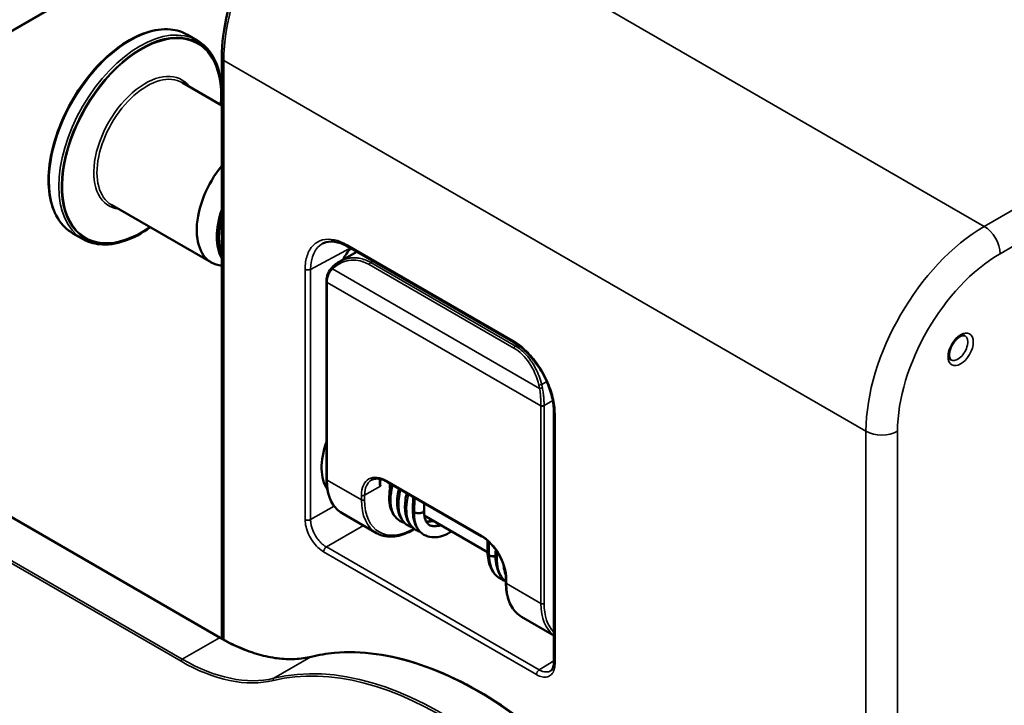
# Model space of a CAD drawing. Header units: millimetres. Extents: x 50 to 3176, y 50 to 2109.
# Tile 337 of 656: x 220 to 308, y 1676 to 1737. Entities that reach past the tile are written whole.
import ezdxf

# ---------------------------------------------------------------- set-up
doc = ezdxf.new("R2010")
doc.units = ezdxf.units.MM
doc.header["$LTSCALE"] = 10
doc.layers.add('Visible (ISO)', color=7, linetype='Continuous', lineweight=50)
doc.layers.add('Visible Narrow (ISO)', color=7, linetype='Continuous', lineweight=35)

msp = doc.modelspace()

# ---------------------------------------------------------------- linework, layer by layer
at = {"layer": 'Visible (ISO)'}
for p, q in [((251.4754, 1754.8336), (181.0778, 1714.1895)), ((235.4613, 1735.1459), (234.598, 1735.6443)), ((237.6656, 1733.5813), (237.6656, 1681.5194)), ((237.6656, 1729.3136), (234.1155, 1731.3633)), ((237.523, 1681.6009), (155.0081, 1729.2409)), ((236.73, 1715.2407), (227.7878, 1720.4035)), ((225.1849, 1717.3467), (224.3217, 1717.8451)), ((237.3988, 1717.6476), (237.3988, 1717.4844)), ((248.9878, 1716.6485), (263.8216, 1708.0842)), ((249.7594, 1716.203), (248.182, 1715.2924)), ((237.6656, 1714.9371), (237.3867, 1714.9939)), ((248.1808, 1715.2917), (248.1813, 1715.2919)), ((247.0459, 1695.8186), (247.0459, 1713.5272)), ((267.4291, 1701.8359), (267.4291, 1679.4004)), ((260.9698, 1690.6851), (252.4845, 1695.5841)), ((254.791, 1693.0593), (254.809, 1694.2421)), ((255.7907, 1693.0441), (255.8003, 1693.6698)), ((251.5266, 1690.9855), (248.4507, 1692.7613)), ((261.4877, 1689.2759), (255.8147, 1692.5512)), ((261.472, 1690.3258), (261.4892, 1689.177)), ((263.1326, 1686.5309), (263.1326, 1686.9391)), ((267.4291, 1681.8042), (264.5373, 1683.4737))]:
    msp.add_line(p, q, dxfattribs=at)
for centre, major_axis, ratio, start_param, end_param in [((239.8938, 1720.7206), (-3.1638, -5.4799), 0.5773503, 4.4482758, 6.4738063), ((241.3076, 1719.9044), (-2.896, -5.0159), 0.5773503, 5.0227044, 5.9728699), ((241.4489, 1719.8228), (-2.8639, -4.9604), 0.5773503, 5.1327472, 5.8628271), ((241.3076, 1719.9044), (-2.7639, -4.7873), 0.5773503, 5.1261287, 5.4977871), ((250.4122, 1714.6479), (1.7966, 3.004), 0.5873369, 1.2839834, 1.6403844), ((247.8871, 1714.8462), (-0.1263, 0.1551), 0.635822, 6.2831558, 6.2832119), ((250.4986, 1699.0845), (-2.75, -4.7631), 0.5773503, 5.0195109, 6.0159342), ((254.918, 1696.533), (-1.55, -2.6847), 0.5773503, 5.4299823, 5.6236401), ((255.2909, 1693.0517), (-0.4999, 0.0076), 0.5873385, 0, 0.7941279), ((261.989, 1689.1846), (0.4999, 0.0075), 0.5671862, 3.9185657, 5.1278929)]:
    msp.add_ellipse(centre, major_axis=major_axis, ratio=ratio, start_param=start_param, end_param=end_param, dxfattribs=at)
for points, knots in [([(248.148, 1751.7373), (247.0345, 1751.0944), (245.9322, 1750.255), (243.8431, 1748.265), (242.8567, 1747.1147), (241.0889, 1744.6109), (240.3077, 1743.2579), (239.0233, 1740.475), (238.5202, 1739.0456), (237.8414, 1736.2414), (237.6656, 1734.867), (237.6656, 1733.5813)], [4.712389, 4.712389, 4.712389, 4.712389, 5.0265482, 5.0265482, 5.3407075, 5.3407075, 5.6548668, 5.6548668, 5.969026, 5.969026, 6.2831853, 6.2831853, 6.2831853, 6.2831853]), ([(224.3217, 1717.8451), (223.7734, 1718.1617), (223.3115, 1718.6258), (222.599, 1719.8053), (222.3532, 1720.5262), (222.1031, 1722.158), (222.1039, 1723.0729), (222.3547, 1724.9955), (222.6053, 1726.0031), (223.3289, 1728.0078), (223.8016, 1729.0044), (224.9212, 1730.888), (225.5677, 1731.7746), (226.9712, 1733.3499), (227.728, 1734.0381), (229.2786, 1735.1462), (230.0723, 1735.5655), (231.6175, 1736.0868), (232.3695, 1736.1895), (233.6199, 1736.0708), (234.1387, 1735.9095), (234.598, 1735.6443)], [2.3561945, 2.3561945, 2.3561945, 2.3561945, 2.6643257, 2.6643257, 2.9804081, 2.9804081, 3.3031033, 3.3031033, 3.6263022, 3.6263022, 3.948945, 3.948945, 4.2713761, 4.2713761, 4.5940827, 4.5940827, 4.9173412, 4.9173412, 5.2396379, 5.2396379, 5.4977871, 5.4977871, 5.4977871, 5.4977871]), ([(235.4613, 1735.1459), (236.0096, 1734.8293), (236.4715, 1734.3651), (237.1839, 1733.1856), (237.4297, 1732.4648), (237.6624, 1730.9467), (237.677, 1730.1689), (237.5985, 1729.3523)], [5.49778714, 5.49778714, 5.49778714, 5.49778714, 5.80591834, 5.80591834, 6.1220008, 6.1220008, 6.40018064, 6.40018064, 6.40018064, 6.40018064]), ([(231.2709, 1718.3925), (230.4979, 1717.8414), (229.7076, 1717.4244), (228.1655, 1716.9042), (227.4135, 1716.8014), (226.1631, 1716.9202), (225.6443, 1717.0815), (225.1849, 1717.3467)], [7.7369863, 7.7369863, 7.7369863, 7.7369863, 8.05893386, 8.05893386, 8.38123056, 8.38123056, 8.6393798, 8.6393798, 8.6393798, 8.6393798]), ([(248.9878, 1716.6485), (248.621, 1716.8603), (248.2547, 1717.0034), (247.5937, 1717.1362), (247.2914, 1717.1309), (246.9138, 1717.033), (246.8037, 1716.9899), (246.7009, 1716.9347)], [0, 0, 0, 0, 0.15958563, 0.15958563, 0.31628116, 0.31628116, 0.38708031, 0.38708031, 0.38708031, 0.38708031]), ([(247.046, 1713.5565), (247.0474, 1713.7888), (247.0935, 1714.0186), (247.2702, 1714.4526), (247.4086, 1714.6591), (247.5774, 1714.8328)], [0, 0, 0, 0, 0.0821756, 0.0821756, 0.1704948, 0.1704948, 0.1704948, 0.1704948]), ([(247.7608, 1715.0012), (247.7481, 1714.9908), (247.7354, 1714.9803), (247.7103, 1714.9588), (247.6979, 1714.9479), (247.6732, 1714.9258), (247.6609, 1714.9145), (247.6367, 1714.8917), (247.6247, 1714.8802), (247.6008, 1714.8567), (247.589, 1714.8449), (247.5774, 1714.8328)], [2.509080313, 2.509080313, 2.509080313, 2.509080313, 2.52860174, 2.52860174, 2.548123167, 2.548123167, 2.567644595, 2.567644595, 2.587166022, 2.587166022, 2.606687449, 2.606687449, 2.606687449, 2.606687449]), ([(247.0459, 1713.5272), (247.0459, 1713.5292), (247.0459, 1713.5311), (247.0459, 1713.535), (247.0459, 1713.537), (247.0459, 1713.5409), (247.0459, 1713.5428), (247.0459, 1713.5467), (247.0459, 1713.5487), (247.046, 1713.5526), (247.046, 1713.5545), (247.046, 1713.5565)], [0, 0, 0, 0, 0.0014281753, 0.0014281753, 0.0028563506, 0.0028563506, 0.0042845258, 0.0042845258, 0.0057127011, 0.0057127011, 0.0071408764, 0.0071408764, 0.0071408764, 0.0071408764]), ([(304.2626, 1708.6789), (304.2339, 1708.6955), (304.1997, 1708.7063), (304.0926, 1708.7075), (304.0181, 1708.6943), (303.8584, 1708.6284), (303.7777, 1708.5831), (303.611, 1708.4612), (303.5249, 1708.3843), (303.3577, 1708.2036), (303.2768, 1708.0992), (303.131, 1707.8739), (303.0665, 1707.7527), (302.9619, 1707.5088), (302.9219, 1707.386), (302.8696, 1707.155), (302.857, 1707.0467), (302.8557, 1706.8583), (302.8664, 1706.7777), (302.9018, 1706.6492), (302.9261, 1706.6023), (302.9708, 1706.5433), (302.9908, 1706.5264), (303.0126, 1706.5138)], [3.9269908, 3.9269908, 3.9269908, 3.9269908, 4.2411501, 4.2411501, 4.5707634, 4.5707634, 4.8444833, 4.8444833, 5.1233958, 5.1233958, 5.4103611, 5.4103611, 5.7014332, 5.7014332, 5.9914499, 5.9914499, 6.2753145, 6.2753145, 6.550596, 6.550596, 6.8298941, 6.8298941, 7.0685835, 7.0685835, 7.0685835, 7.0685835]), ([(267.4291, 1701.8359), (267.4291, 1702.2582), (267.3704, 1702.7254), (267.143, 1703.6707), (266.9728, 1704.1603), (266.5399, 1705.1111), (266.2708, 1705.5838), (265.6685, 1706.45), (265.3275, 1706.854), (264.6023, 1707.5582), (264.2064, 1707.862), (263.8216, 1708.0842)], [0, 0, 0, 0, 0.15908918, 0.15908918, 0.31647854, 0.31647854, 0.47562989, 0.47562989, 0.63537492, 0.63537492, 0.80281342, 0.80281342, 0.80281342, 0.80281342]), ([(248.4507, 1692.7613), (248.27, 1692.8656), (248.1037, 1692.9946), (247.8052, 1693.2967), (247.673, 1693.4697), (247.4457, 1693.8536), (247.3505, 1694.0645), (247.1982, 1694.5179), (247.141, 1694.7605), (247.0648, 1695.2716), (247.0459, 1695.5401), (247.0459, 1695.8186)], [5.49778714, 5.49778714, 5.49778714, 5.49778714, 5.65486678, 5.65486678, 5.81194641, 5.81194641, 5.96902604, 5.96902604, 6.12610567, 6.12610567, 6.28318531, 6.28318531, 6.28318531, 6.28318531]), ([(252.4845, 1695.5841), (252.3739, 1695.648), (252.2642, 1695.7012), (252.0501, 1695.7857), (251.9458, 1695.8169), (251.7456, 1695.8573), (251.6498, 1695.8666), (251.4691, 1695.8646), (251.3843, 1695.8534), (251.226, 1695.812), (251.1526, 1695.7819), (251.0845, 1695.7426)], [1.57079633, 1.57079633, 1.57079633, 1.57079633, 1.72787596, 1.72787596, 1.88495559, 1.88495559, 2.04203522, 2.04203522, 2.19911486, 2.19911486, 2.35619449, 2.35619449, 2.35619449, 2.35619449]), ([(253.6648, 1692.0626), (253.429, 1692.1988), (253.2239, 1692.3954), (252.9116, 1692.8648), (252.8006, 1693.145), (252.6682, 1693.7804), (252.6526, 1694.147), (252.71, 1694.8034), (252.76, 1695.0907), (252.8356, 1695.3814)], [0, 0, 0, 0, 0.12116681, 0.12116681, 0.24363409, 0.24363409, 0.37808159, 0.37808159, 0.47497248, 0.47497248, 0.47497248, 0.47497248]), ([(254.3646, 1691.6564), (254.139, 1691.7867), (253.9433, 1691.9748), (253.6401, 1692.4205), (253.5288, 1692.6849), (253.3796, 1693.3095), (253.3571, 1693.687), (253.4127, 1694.3673), (253.465, 1694.6682), (253.5438, 1694.9725)], [0, 0, 0, 0, 0.11505194, 0.11505194, 0.23344139, 0.23344139, 0.37200672, 0.37200672, 0.47362237, 0.47362237, 0.47362237, 0.47362237]), ([(255.0731, 1691.2499), (254.8362, 1691.3867), (254.629, 1691.5853), (254.322, 1692.0569), (254.2167, 1692.3305), (254.1274, 1692.7515), (254.1083, 1692.8823), (254.0905, 1693.0871), (254.0864, 1693.1586), (254.0782, 1693.4491), (254.0903, 1693.6769), (254.1486, 1694.1231), (254.1923, 1694.3428), (254.2504, 1694.5646)], [0, 0, 0, 0, 0.12181376, 0.12181376, 0.24150685, 0.24150685, 0.29271028, 0.29271028, 0.31953444, 0.31953444, 0.4002841, 0.4002841, 0.47420135, 0.47420135, 0.47420135, 0.47420135]), ([(255.7867, 1690.8363), (255.5552, 1690.9699), (255.3546, 1691.1621), (255.0433, 1691.6221), (254.9299, 1691.8972), (254.8059, 1692.4604), (254.7832, 1692.7446), (254.7918, 1693.0401)], [0, 0, 0, 0, 0.11858442, 0.11858442, 0.24063, 0.24063, 0.34722582, 0.34722582, 0.34722582, 0.34722582]), ([(254.8335, 1692.9377), (254.8322, 1692.9394), (254.831, 1692.9412), (254.8297, 1692.9429), (254.8263, 1692.9477), (254.8232, 1692.9524), (254.8203, 1692.9572), (254.8172, 1692.9623), (254.8144, 1692.9674), (254.8119, 1692.9725)], [-0.2216870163, -0.2216870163, -0.2216870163, -0.2216870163, -0.2207154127, -0.2207154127, -0.2207154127, -0.2180311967, -0.2180311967, -0.2180311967, -0.2151144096, -0.2151144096, -0.2151144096, -0.2151144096]), ([(254.9764, 1692.8271), (255.0133, 1692.8095), (255.0944, 1692.779), (255.2352, 1692.7563), (255.3828, 1692.7578), (255.526, 1692.7851), (255.65, 1692.8374), (255.7402, 1692.9088), (255.7824, 1692.9803), (255.7907, 1693.0259), (255.7909, 1693.0441)], [0, 0, 0, 0, 0.1, 0.2, 0.3, 0.4, 0.5, 0.6, 0.7, 0.76468845, 0.76468845, 0.76468845, 0.76468845]), ([(255.7917, 1693.0406), (255.781, 1692.7612), (255.8087, 1692.5093), (255.9202, 1692.1212), (256.0009, 1691.9727), (256.1506, 1691.797), (256.2145, 1691.7438), (256.2854, 1691.7028)], [0, 0, 0, 0, 0.11062041, 0.11062041, 0.21534627, 0.21534627, 0.28464351, 0.28464351, 0.28464351, 0.28464351]), ([(255.989, 1692.013), (256.0737, 1692.0134), (256.1666, 1692.0242), (256.3524, 1692.0668), (256.4437, 1692.0953), (256.5389, 1692.1331)], [0.11100627, 0.11100627, 0.11100627, 0.11100627, 0.16678212, 0.16678212, 0.21431036, 0.21431036, 0.21431036, 0.21431036]), ([(256.2854, 1691.7028), (256.3742, 1691.6515), (256.4713, 1691.6204), (256.6951, 1691.6003), (256.8142, 1691.6071), (257.0387, 1691.6531), (257.1403, 1691.6832), (257.2463, 1691.7247)], [0, 0, 0, 0, 0.08687984, 0.08687984, 0.15988922, 0.15988922, 0.21299264, 0.21299264, 0.21299264, 0.21299264]), ([(254.9404, 1691.3349), (254.8398, 1691.2751), (254.7389, 1691.2191), (254.1383, 1690.9083), (253.6384, 1690.7441), (252.6936, 1690.6304), (252.2474, 1690.6774), (251.7383, 1690.874), (251.6301, 1690.9257), (251.5266, 1690.9855)], [4.69851291, 4.69851291, 4.69851291, 4.69851291, 4.76415752, 4.76415752, 5.08922521, 5.08922521, 5.40776437, 5.40776437, 5.49778714, 5.49778714, 5.49778714, 5.49778714]), ([(258.2673, 1691.1352), (258.0232, 1690.9765), (257.7735, 1690.8509), (257.1789, 1690.6381), (256.8266, 1690.5833), (256.2435, 1690.6384), (255.9986, 1690.714), (255.7867, 1690.8363)], [1.0165064, 1.0165064, 1.0165064, 1.0165064, 1.11964132, 1.11964132, 1.2646859, 1.2646859, 1.37315842, 1.37315842, 1.37315842, 1.37315842]), ([(263.1326, 1686.9391), (263.1326, 1687.1902), (263.0986, 1687.4649), (262.9631, 1688.0335), (262.8613, 1688.3276), (262.599, 1688.904), (262.4383, 1689.1864), (262.0746, 1689.7088), (261.8718, 1689.9487), (261.447, 1690.3607), (261.2252, 1690.533), (260.994, 1690.671), (260.9819, 1690.6781), (260.9698, 1690.6851)], [0, 0, 0, 0, 0.3087145, 0.3087145, 0.6191371, 0.6191371, 0.9310769, 0.9310769, 1.2430682, 1.2430682, 1.5536165, 1.5536165, 1.5707963, 1.5707963, 1.5707963, 1.5707963]), ([(261.601, 1689.0024), (261.5712, 1689.0233), (261.5203, 1689.0696), (261.4928, 1689.1317), (261.4894, 1689.1682), (261.4892, 1689.177)], [0, 0, 0, 0, 0.1, 0.2, 0.23162751, 0.23162751, 0.23162751, 0.23162751]), ([(262.6623, 1686.8667), (262.4041, 1687.0157), (262.1781, 1687.2264), (261.8198, 1687.7313), (261.6842, 1688.0337), (261.5369, 1688.6118), (261.5014, 1688.8774), (261.4914, 1689.1526)], [0, 0, 0, 0, 0.12505287, 0.12505287, 0.25303859, 0.25303859, 0.34900788, 0.34900788, 0.34900788, 0.34900788]), ([(263.1326, 1686.6187), (262.9622, 1686.7511), (262.811, 1686.9129), (262.5115, 1687.3509), (262.3851, 1687.65), (262.2703, 1688.1109), (262.2441, 1688.2537), (262.217, 1688.4723), (262.21, 1688.5452), (262.1896, 1688.841), (262.1915, 1689.0723), (262.2157, 1689.3674), (262.2216, 1689.4271), (262.2287, 1689.4871)], [0.03860611, 0.03860611, 0.03860611, 0.03860611, 0.12836753, 0.12836753, 0.2536117, 0.2536117, 0.30692076, 0.30692076, 0.33303511, 0.33303511, 0.41163853, 0.41163853, 0.43135971, 0.43135971, 0.43135971, 0.43135971]), ([(262.1947, 1688.9218), (262.1904, 1688.9207), (262.1861, 1688.9196), (262.1817, 1688.9186), (262.1485, 1688.9107), (262.1029, 1688.9021), (262.0464, 1688.8984), (262.0288, 1688.8973), (262.0102, 1688.8966), (261.9907, 1688.8966), (261.9416, 1688.8967), (261.8848, 1688.9008), (261.8253, 1688.9128), (261.8171, 1688.9145), (261.8088, 1688.9163), (261.8006, 1688.9183), (261.7687, 1688.9258), (261.7381, 1688.9354), (261.7093, 1688.9464)], [-0.077964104, -0.077964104, -0.077964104, -0.077964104, -0.074698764, -0.074698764, -0.074698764, -0.049801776, -0.049801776, -0.049801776, -0.042079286, -0.042079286, -0.042079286, -0.022578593, -0.022578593, -0.022578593, -0.019894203, -0.019894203, -0.019894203, -0.00953664, -0.00953664, -0.00953664, -0.00953664]), ([(263.1193, 1687.2199), (263.084, 1687.3122), (263.0529, 1687.4075), (262.9709, 1687.7077), (262.9338, 1687.9237), (262.9156, 1688.1483)], [0.20775472, 0.20775472, 0.20775472, 0.20775472, 0.24607133, 0.24607133, 0.32542667, 0.32542667, 0.32542667, 0.32542667]), ([(264.5373, 1683.4737), (264.3567, 1683.578), (264.1903, 1683.707), (263.8918, 1684.009), (263.7597, 1684.1821), (263.5324, 1684.566), (263.4372, 1684.7768), (263.2848, 1685.2302), (263.2277, 1685.4728), (263.1515, 1685.984), (263.1326, 1686.2525), (263.1326, 1686.5309)], [5.49778714, 5.49778714, 5.49778714, 5.49778714, 5.65486678, 5.65486678, 5.81194641, 5.81194641, 5.96902604, 5.96902604, 6.12610567, 6.12610567, 6.28318531, 6.28318531, 6.28318531, 6.28318531]), ([(237.523, 1681.6009), (238.1069, 1681.2638), (238.6902, 1680.9688), (239.8469, 1680.4674), (240.4202, 1680.2609), (241.5477, 1679.9393), (242.1018, 1679.8243), (243.1823, 1679.6868), (243.7086, 1679.6644), (244.7255, 1679.7121), (245.2161, 1679.7822), (245.6853, 1679.8977)], [3.14159265, 3.14159265, 3.14159265, 3.14159265, 3.26549595, 3.26549595, 3.38939925, 3.38939925, 3.51330255, 3.51330255, 3.63720585, 3.63720585, 3.76110915, 3.76110915, 3.76110915, 3.76110915]), ([(278.8956, 1615.3615), (280.8423, 1616.4855), (282.4761, 1618.1489), (284.9601, 1622.3894), (285.806, 1624.9707), (286.6229, 1630.7942), (286.5902, 1634.0384), (285.6474, 1640.8552), (284.7372, 1644.4266), (282.1326, 1651.5345), (280.439, 1655.0698), (276.4398, 1661.7479), (274.1349, 1664.8896), (269.1456, 1670.4628), (266.462, 1672.8933), (260.9849, 1676.7965), (258.1924, 1678.2684), (252.78, 1680.1), (250.1605, 1680.4602), (247.0478, 1680.1776), (246.3553, 1680.0626), (245.6853, 1679.8977)], [3.9269908, 3.9269908, 3.9269908, 3.9269908, 4.2443875, 4.2443875, 4.5636488, 4.5636488, 4.8842478, 4.8842478, 5.2049159, 5.2049159, 5.5254662, 5.5254662, 5.8459742, 5.8459742, 6.1665415, 6.1665415, 6.4872271, 6.4872271, 6.8077301, 6.8077301, 6.9027018, 6.9027018, 6.9027018, 6.9027018]), ([(267.1284, 1678.6344), (267.1824, 1678.6678), (267.2311, 1678.7136), (267.3115, 1678.8314), (267.3447, 1678.899), (267.4073, 1679.0947), (267.4291, 1679.2396), (267.4291, 1679.4004)], [0, 0, 0, 0, 0.05218676, 0.05218676, 0.09608611, 0.09608611, 0.15912774, 0.15912774, 0.15912774, 0.15912774])]:
    msp.add_open_spline(points, degree=3, knots=knots, dxfattribs=at)
for points in [[(247.7608, 1715.0012), (247.8946, 1715.1102), (248.0351, 1715.2075), (248.1808, 1715.2917)], [(251.8774, 1695.1858), (251.8211, 1695.4051), (251.7934, 1695.6329), (251.8538, 1695.8351)], [(254.0386, 1691.9028), (253.9073, 1691.9413), (253.7815, 1691.9953), (253.6648, 1692.0626)], [(255.8172, 1692.5345), (255.8225, 1692.5365), (255.8277, 1692.5385), (255.833, 1692.5406)], [(254.7449, 1691.496), (254.6116, 1691.5343), (254.4834, 1691.5878), (254.3646, 1691.6564)], [(255.4532, 1691.088), (255.3197, 1691.1272), (255.1917, 1691.1815), (255.0731, 1691.2499)], [(263.032, 1686.7022), (262.9025, 1686.7447), (262.7782, 1686.7997), (262.6623, 1686.8667)]]:
    msp.add_open_spline(points, degree=3, dxfattribs=at)
at = {"layer": 'Visible Narrow (ISO)'}
for p, q in [((306.0065, 1718.4761), (553.4938, 1861.363)), ((554.908, 1858.9136), (307.4207, 1716.0267)), ((181.0339, 1714.2149), (251.4007, 1754.8412)), ((248.448, 1751.7076), (306.0065, 1718.4761)), ((237.8414, 1733.3364), (237.8414, 1681.4212)), ((295.3999, 1700.105), (237.8414, 1733.3364)), ((237.448, 1681.5935), (154.9331, 1729.2335)), ((234.0186, 1679.491), (151.5036, 1727.131)), ((151.6097, 1727.3147), (234.1246, 1679.6747)), ((245.6234, 1714.6225), (249.1823, 1716.5362)), ((248.9153, 1716.8088), (263.7491, 1708.2444)), ((247.5867, 1714.6677), (266.1477, 1703.9515)), ((263.843, 1707.5612), (250.8783, 1715.0464)), ((251.2238, 1715.3575), (251.0124, 1715.2355)), ((251.0124, 1715.2355), (263.9771, 1707.7503)), ((245.1328, 1692.1894), (245.1328, 1714.625)), ((245.6234, 1714.6225), (245.6234, 1692.187)), ((247.1045, 1713.4456), (247.1045, 1695.7369)), ((266.2671, 1702.382), (247.1045, 1713.4456)), ((263.9771, 1707.7503), (264.1709, 1707.8622)), ((264.2571, 1707.9119), (264.2575, 1707.9122)), ((266.7912, 1704.5583), (266.3352, 1704.295)), ((266.2671, 1684.6734), (266.2671, 1702.382)), ((266.5499, 1702.3821), (266.5499, 1684.6734)), ((267.329, 1702.8598), (266.55, 1702.4101)), ((267.4023, 1702.9022), (267.4022, 1702.9021)), ((267.5316, 1701.693), (267.5316, 1679.2575)), ((295.3999, 1569.4655), (295.3999, 1700.105)), ((298.2283, 1700.105), (298.2283, 1569.4655)), ((247.1045, 1695.7369), (250.1804, 1693.961)), ((251.8774, 1695.8303), (251.8774, 1695.1858)), ((252.4431, 1695.6757), (260.9284, 1690.7767)), ((250.1804, 1693.961), (250.1804, 1694.3693)), ((251.8774, 1695.1858), (250.4632, 1694.3693)), ((250.4632, 1694.3693), (250.4632, 1693.961)), ((254.938, 1692.848), (254.9579, 1694.1561)), ((247.7315, 1693.4041), (245.6234, 1692.187)), ((247.0374, 1689.7378), (250.3625, 1691.6576)), ((261.6362, 1688.9808), (261.6179, 1690.1944)), ((265.8701, 1678.2983), (246.7943, 1689.3117)), ((247.0374, 1689.7378), (266.1133, 1678.7244)), ((263.1911, 1686.8575), (263.1911, 1686.4493)), ((263.1911, 1686.4493), (266.2671, 1684.6734)), ((234.1246, 1679.6747), (237.448, 1681.5935)), ((242.3361, 1677.9685), (245.6595, 1679.8873)), ((267.4291, 1679.538), (266.1133, 1678.7244))]:
    msp.add_line(p, q, dxfattribs=at)
for centre, major_axis, ratio, start_param, end_param in [((248.448, 1739.4601), (-7.5, -12.9904), 0.5773503, 3.9269908, 5.4977871), ((229.4598, 1726.7447), (5.1382, 8.8996), 0.5773503, 0, 3.1415927), ((230.3231, 1726.2463), (-5.1382, -8.8996), 0.5773503, 3.1415927, 6.2831853), ((230.4597, 1726.1674), (5.0641, 8.7713), 0.5773503, 5.3872079, 10.3207554), ((230.4769, 1726.1575), (-5.0186, -8.6925), 0.5773503, 2.2528849, 7.1718931), ((238.2656, 1733.5813), (-0.6, 0), 0.5773503, 0, 0.7853982), ((230.8103, 1725.965), (3.2632, 5.6521), 0.5773503, 6.0357223, 9.6722409), ((230.9517, 1725.8834), (3.1638, 5.4799), 0.5773503, 0, 3.1415927), ((306.0065, 1706.2287), (7.5, 12.9904), 0.5773503, 0.7853982, 2.3561945), ((306.0065, 1716.8432), (1, -1.7321), 0.5773503, 0.7853982, 2.3561945), ((249.1639, 1712.5821), (-2.51, 4.3263), 0.5771481, 6.264538, 7.0672107), ((249.1628, 1716.9516), (-0.175, -0.3031), 0.5773503, 5.4977987, 6.2831853), ((249.7473, 1710.47), (0.6044, -4.96), 0.711238, 2.6504235, 3.5629451), ((307.4207, 1705.4122), (6.5, 11.2583), 0.5773503, 0.7853982, 2.3561945), ((247.7208, 1714.6935), (-0.1435, 0.1393), 0.6084537, 0, 1.1687108), ((249.0487, 1712.2666), (-0.5589, 2.9041), 0.7303006, 0.3743272, 0.4719363), ((247.8871, 1714.8462), (-0.1263, 0.1551), 0.635822, 0, 1.2412441), ((251.0124, 1715.0722), (-0.1, -0.1732), 0.5773503, 3.9269908, 5.1760683), ((245.3803, 1714.7679), (-0.35, 0), 0.5773503, 0.7854039, 2.3387407), ((247.246, 1713.5553), (-0.2, 0.0012), 0.5732128, 6.2831672, 7.0721285), ((247.2459, 1713.5272), (-0.2, 0), 0.5773503, 0, 0.7853982), ((250.64, 1715.4868), (-2.5, -4.3301), 0.5773503, 5.4906463, 5.4977871), ((303.6376, 1707.5963), (-0.625, -1.0825), 0.5773503, 0, 3.1415927), ((263.9966, 1708.3873), (-0.175, -0.3031), 0.5773503, 5.4977964, 6.283143), ((263.9771, 1707.587), (0.1, 0.1732), 0.5773503, 0.7853982, 2.0344815), ((262.7091, 1702.9856), (0.601, -4.9596), 0.7116425, 1.7382458, 2.650684), ((266.2233, 1704.2598), (-0.1943, -0.0476), 0.0467521, 4.0870435, 5.4632776), ((264.008, 1703.627), (0.5598, -2.909), 0.7302872, 1.5418375, 1.639287), ((264.1502, 1703.6453), (0.6711, -3.0771), 0.7228207, 1.5267667, 1.6245276), ((266.2819, 1703.9773), (-0.1972, -0.0336), 0.0197798, 0.8189631, 2.2214073), ((266.4086, 1702.4917), (-0.2, 0.0012), 0.5732128, 0.7889445, 2.3595735), ((269.8026, 1704.4233), (2.5, 4.3301), 0.5773503, 2.349053, 2.3561945), ((266.4085, 1702.4637), (-0.2, 0), 0.5773503, 0.7853982, 2.3562098), ((269.944, 1704.3416), (-2.4, -4.1569), 0.5773503, 5.4906463, 5.4977871), ((267.7791, 1701.8359), (-0.35, 0), 0.5773503, 0, 0.7853882), ((296.8141, 1700.9215), (-2, 0), 0.5773503, 0.7853982, 2.3561945), ((252.4431, 1693.0629), (-1.6, 2.7713), 0.5773503, 5.4977871, 7.0685835), ((247.2459, 1695.8186), (-0.2, 0), 0.5773503, 0, 0.7853982), ((251.7007, 1698.3905), (-3.25, -5.6292), 0.5773503, 5.4977871, 6.2831853), ((252.5845, 1693.1445), (-1.5, 2.5981), 0.5773503, 0, 0.7853982), ((252.5845, 1695.7573), (-0.1, -0.1732), 0.5773503, 5.4977871, 6.2831853), ((250.3218, 1694.4509), (-0.2, 0), 0.5773503, 0.7853982, 2.3561945), ((250.3218, 1694.0427), (0.2, 0), 0.5773503, 3.9269908, 5.4977871), ((254.7766, 1696.6146), (-3.25, -5.6292), 0.5773503, 5.4977871, 6.2831853), ((254.918, 1696.533), (-3.15, -5.456), 0.5773503, 5.4977871, 7.0621277), ((255.2791, 1693.031), (0.4873, -0.0259), 0.5620727, 3.9655513, 4.0717076), ((245.3803, 1692.3323), (0.35, 0), 0.5773503, 3.9269963, 5.4803333), ((260.9284, 1688.1639), (-1.6, 2.7713), 0.5773503, 3.9269908, 5.4977871), ((261.0698, 1690.8583), (-0.1, -0.1732), 0.5773503, 5.4977871, 6.2831853), ((247.0418, 1689.4546), (-0.175, -0.3031), 0.5773503, 3.9444447, 5.4977798), ((261.9783, 1689.1641), (0.4884, -0.016), 0.5498756, 3.8464305, 3.9524573), ((263.3326, 1686.9391), (-0.2, 0), 0.5773503, 0, 0.7853982), ((263.3326, 1686.5309), (-0.2, 0), 0.5773503, 0, 0.7853982), ((267.7873, 1689.1029), (-3.25, -5.6292), 0.5773503, 5.4977871, 6.2831853), ((266.4085, 1684.755), (0.2, 0), 0.5773503, 3.9269908, 5.4977895), ((270.8632, 1687.327), (-3.25, -5.6292), 0.5773503, 5.4977871, 6.2247769), ((271.0047, 1687.2453), (-3.15, -5.456), 0.5773503, 5.4977872, 6.1368679), ((260.6456, 1646.9715), (18.25, -31.6099), 0.5773503, 0, 2.975711), ((237.448, 1681.471), (0.075, 0.1299), 0.5773503, 0, 0.7853982), ((237.448, 1697.9234), (10, -17.3205), 0.5773503, 5.4977871, 6.1173036), ((257.2161, 1644.9915), (-18.175, 31.48), 0.5773503, 1.9522005, 6.1173036), ((257.3222, 1645.0527), (-18.25, 31.6099), 0.5773503, 3.1415927, 6.1173036), ((234.1246, 1679.5522), (0.075, 0.1299), 0.5773503, 0.7853982, 2.3561945), ((234.0186, 1695.9434), (10.075, -17.4504), 0.5773503, 5.4977871, 6.1173036), ((234.1246, 1696.0046), (10, -17.3205), 0.5773503, 5.4977871, 6.1173036), ((245.7211, 1679.752), (-0.0359, 0.1457), 0.8052887, 0, 0.2294068), ((267.7791, 1679.4004), (-0.35, 0), 0.5773503, 0, 0.7853887), ((266.1176, 1678.4412), (0.175, 0.3031), 0.5773503, 0.8028521, 2.3561896), ((242.3977, 1677.8333), (-0.0359, 0.1457), 0.8052887, 0.2294068, 1.8002031)]:
    msp.add_ellipse(centre, major_axis=major_axis, ratio=ratio, start_param=start_param, end_param=end_param, dxfattribs=at)
msp.add_ellipse((303.8851, 1707.4534), major_axis=(-0.8, -1.3856), ratio=0.5773503, dxfattribs=at)
for points, knots in [([(245.1328, 1714.625), (245.1329, 1715.0951), (245.2571, 1715.9144), (245.8028, 1716.8469), (246.6522, 1717.3386), (247.7332, 1717.3468), (248.5068, 1717.0446), (248.9153, 1716.8088)], [0.00000101, 0.00000101, 0.00000101, 0.00000101, 0.2, 0.4, 0.6, 0.8, 0.99999809, 0.99999809, 0.99999809, 0.99999809]), ([(248.1813, 1715.2919), (248.203, 1715.3045), (248.2247, 1715.3166), (248.2464, 1715.3284), (248.2718, 1715.3422), (248.2971, 1715.3554), (248.3223, 1715.3682), (248.4121, 1715.4135), (248.5006, 1715.4522), (248.5883, 1715.4854), (248.6769, 1715.519), (248.7646, 1715.5469), (248.8518, 1715.5699), (248.8562, 1715.5711), (248.8606, 1715.5722), (248.865, 1715.5734), (248.9596, 1715.5978), (249.0535, 1715.6166), (249.1479, 1715.6301), (249.199, 1715.6375), (249.2502, 1715.6433), (249.3016, 1715.6476), (249.3251, 1715.6495), (249.3486, 1715.6512), (249.3723, 1715.6525), (249.3938, 1715.6537), (249.4154, 1715.6546), (249.437, 1715.6553), (249.5334, 1715.6584), (249.6308, 1715.6561), (249.7276, 1715.6486), (249.7818, 1715.6444), (249.8358, 1715.6385), (249.8894, 1715.6312), (249.8938, 1715.6306), (249.8983, 1715.6299), (249.9027, 1715.6293), (249.941, 1715.6239), (249.9791, 1715.6176), (250.0172, 1715.6106), (250.0985, 1715.5955), (250.1796, 1715.5768), (250.2624, 1715.5538), (250.2814, 1715.5485), (250.3005, 1715.543), (250.3197, 1715.5372), (250.3564, 1715.5262), (250.3934, 1715.5144), (250.4311, 1715.5015), (250.4901, 1715.4812), (250.5505, 1715.4585), (250.6121, 1715.4331), (250.6242, 1715.4281), (250.6363, 1715.423), (250.6485, 1715.4178), (250.767, 1715.3672), (250.8892, 1715.3066), (251.0124, 1715.2355)], [0.12343995, 0.12343995, 0.12343995, 0.12343995, 0.1433392, 0.1433392, 0.1433392, 0.16666667, 0.16666667, 0.16666667, 0.24958496, 0.24958496, 0.24958496, 0.33333333, 0.33333333, 0.33333333, 0.33757355, 0.33757355, 0.33757355, 0.42842619, 0.42842619, 0.42842619, 0.47756831, 0.47756831, 0.47756831, 0.5, 0.5, 0.5, 0.52045182, 0.52045182, 0.52045182, 0.6114843, 0.6114843, 0.6114843, 0.66244712, 0.66244712, 0.66244712, 0.66666667, 0.66666667, 0.66666667, 0.70317257, 0.70317257, 0.70317257, 0.78122916, 0.78122916, 0.78122916, 0.7991579, 0.7991579, 0.7991579, 0.83333333, 0.83333333, 0.83333333, 0.88693799, 0.88693799, 0.88693799, 0.89749261, 0.89749261, 0.89749261, 1, 1, 1, 1]), ([(247.1046, 1713.4748), (247.1052, 1713.5785), (247.1149, 1713.6809), (247.1519, 1713.8815), (247.1794, 1713.9797), (247.221, 1714.0901), (247.2272, 1714.1057), (247.2688, 1714.207), (247.3109, 1714.2897), (247.4244, 1714.4756), (247.501, 1714.5758), (247.5867, 1714.6677)], [0, 0, 0, 0, 0.2300945, 0.2300945, 0.4614975, 0.4614975, 0.5, 0.5, 0.7122003, 0.7122003, 1, 1, 1, 1]), ([(263.7491, 1708.2444), (264.1563, 1708.0093), (264.928, 1707.4203), (266.0083, 1706.1665), (266.8589, 1704.6947), (267.4065, 1703.1302), (267.5316, 1702.1647), (267.5316, 1701.693)], [0.00000074, 0.00000074, 0.00000074, 0.00000074, 0.2, 0.4, 0.6, 0.8, 0.99999793, 0.99999793, 0.99999793, 0.99999793]), ([(263.9771, 1707.7503), (264.1536, 1707.6484), (264.3269, 1707.5281), (264.4944, 1707.3907), (264.6432, 1707.2688), (264.7873, 1707.1335), (264.9266, 1706.9843), (264.9441, 1706.9656), (264.9615, 1706.9466), (264.9789, 1706.9274), (265.1183, 1706.7731), (265.2525, 1706.6044), (265.3765, 1706.4281), (265.3906, 1706.4079), (265.4047, 1706.3877), (265.4185, 1706.3674), (265.5433, 1706.1849), (265.6569, 1705.9959), (265.7626, 1705.7958), (265.7717, 1705.7787), (265.7807, 1705.7614), (265.7896, 1705.7441), (265.903, 1705.5247), (266.007, 1705.2914), (266.0986, 1705.0488), (266.1902, 1704.8063), (266.2694, 1704.5544), (266.3352, 1704.295)], [0, 0, 0, 0, 0.1666667, 0.1666667, 0.1666667, 0.3147001, 0.3147001, 0.3147001, 0.3333333, 0.3333333, 0.3333333, 0.4829232, 0.4829232, 0.4829232, 0.5, 0.5, 0.5, 0.6534926, 0.6534926, 0.6534926, 0.6666667, 0.6666667, 0.6666667, 0.8333333, 0.8333333, 0.8333333, 1, 1, 1, 1]), ([(266.1477, 1703.9515), (266.1617, 1703.8626), (266.1743, 1703.7736), (266.1973, 1703.5941), (266.2076, 1703.5037), (266.2252, 1703.329), (266.2327, 1703.2445), (266.2393, 1703.1568), (266.2397, 1703.1523), (266.2458, 1703.0709), (266.2506, 1702.9949), (266.2584, 1702.8459), (266.2614, 1702.7729), (266.2656, 1702.6305), (266.2668, 1702.5611), (266.2673, 1702.4659), (266.2673, 1702.4384), (266.2671, 1702.4113)], [0, 0, 0, 0, 0.164427, 0.164427, 0.3322135, 0.3322135, 0.4915159, 0.4915159, 0.5, 0.5, 0.6473335, 0.6473335, 0.793877, 0.793877, 0.9398183, 0.9398183, 1, 1, 1, 1]), ([(266.4018, 1703.9945), (266.4159, 1703.9184), (266.4288, 1703.8425), (266.4525, 1703.6921), (266.4633, 1703.6175), (266.4781, 1703.5056), (266.4828, 1703.4675), (266.4942, 1703.3731), (266.5004, 1703.3172), (266.5117, 1703.2066), (266.5168, 1703.1519), (266.526, 1703.0437), (266.53, 1702.9903), (266.5343, 1702.926), (266.535, 1702.9149), (266.5396, 1702.8397), (266.5428, 1702.7762), (266.5474, 1702.6512), (266.5489, 1702.5896), (266.5501, 1702.489), (266.5502, 1702.4492), (266.55, 1702.4101)], [0.00000208, 0.00000208, 0.00000208, 0.00000208, 0.13188906, 0.13188906, 0.26425896, 0.26425896, 0.33333333, 0.33333333, 0.4372302, 0.4372302, 0.54129552, 0.54129552, 0.64486521, 0.64486521, 0.66666667, 0.66666667, 0.79191742, 0.79191742, 0.91660739, 0.91660739, 0.99999991, 0.99999991, 0.99999991, 0.99999991]), ([(253.0083, 1695.2817), (253.0033, 1695.2635), (252.7635, 1694.3763), (252.7531, 1692.9942), (253.3546, 1692.2418), (253.6648, 1692.0626)], [0.921812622, 0.921812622, 0.921812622, 0.921812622, 0.922493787, 0.954993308, 0.976648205, 0.976648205, 0.976648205, 0.976648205]), ([(253.7165, 1694.8728), (253.5651, 1694.3192), (253.3958, 1692.9383), (253.8642, 1691.9638), (254.3429, 1691.6689), (254.3646, 1691.6564)], [0.609332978, 0.609332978, 0.609332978, 0.609332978, 0.629998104, 0.662497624, 0.664011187, 0.664011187, 0.664011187, 0.664011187]), ([(254.4233, 1694.4648), (254.3627, 1694.2456), (254.1288, 1693.1695), (254.3028, 1691.9189), (254.8721, 1691.3659), (255.0731, 1691.2499)], [0.296824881, 0.296824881, 0.296824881, 0.296824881, 0.3050029, 0.33750242, 0.351522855, 0.351522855, 0.351522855, 0.351522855]), ([(254.9373, 1692.846), (254.929, 1692.5446), (255.0019, 1691.6568), (255.4047, 1691.0568), (255.7867, 1690.8363)], [0.000021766, 0.000021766, 0.000021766, 0.000021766, 0.012507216, 0.039190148, 0.039190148, 0.039190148, 0.039190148]), ([(246.7943, 1689.3117), (246.6155, 1689.415), (246.2766, 1689.6736), (245.8021, 1690.2242), (245.4284, 1690.8707), (245.1878, 1691.5581), (245.1328, 1691.9822), (245.1328, 1692.1894)], [0.00000322, 0.00000322, 0.00000322, 0.00000322, 0.2, 0.4, 0.6, 0.8, 0.99999868, 0.99999868, 0.99999868, 0.99999868]), ([(247.0374, 1689.7378), (246.9478, 1689.7893), (246.8579, 1689.8507), (246.7696, 1689.921), (246.7379, 1689.9463), (246.7063, 1689.9727), (246.6751, 1690.0001), (246.5883, 1690.0764), (246.5038, 1690.161), (246.423, 1690.2523), (246.3795, 1690.3014), (246.3372, 1690.3524), (246.2961, 1690.4051), (246.2221, 1690.5002), (246.1523, 1690.6007), (246.088, 1690.7048), (246.0701, 1690.7339), (246.0525, 1690.7632), (246.0354, 1690.7928), (246.0138, 1690.8304), (245.9928, 1690.8684), (245.9725, 1690.9067), (245.915, 1691.0158), (245.8635, 1691.1276), (245.8191, 1691.2403), (245.7986, 1691.2921), (245.7797, 1691.344), (245.7623, 1691.3959), (245.7234, 1691.512), (245.6923, 1691.6279), (245.6695, 1691.7415), (245.664, 1691.7691), (245.659, 1691.7965), (245.6544, 1691.8237), (245.6358, 1691.9356), (245.6255, 1692.0448), (245.6237, 1692.1491), (245.6235, 1692.1618), (245.6234, 1692.1744), (245.6234, 1692.187)], [0, 0, 0, 0, 0.12095216, 0.12095216, 0.12095216, 0.16444455, 0.16444455, 0.16444455, 0.28521173, 0.28521173, 0.28521173, 0.35014176, 0.35014176, 0.35014176, 0.46727716, 0.46727716, 0.46727716, 0.5, 0.5, 0.5, 0.54151694, 0.54151694, 0.54151694, 0.65964891, 0.65964891, 0.65964891, 0.71394249, 0.71394249, 0.71394249, 0.83524526, 0.83524526, 0.83524526, 0.86462538, 0.86462538, 0.86462538, 0.98532062, 0.98532062, 0.98532062, 1, 1, 1, 1]), ([(256.0112, 1691.9761), (256.099, 1691.967), (256.3084, 1691.9673), (256.5336, 1692.0178), (256.6633, 1692.0612)], [0.36344517, 0.36344517, 0.36344517, 0.36344517, 0.370001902, 0.37845574, 0.37845574, 0.37845574, 0.37845574]), ([(256.2854, 1691.7028), (256.3492, 1691.666), (256.6609, 1691.5286), (257.049, 1691.5476), (257.37, 1691.6532)], [0.03919011, 0.03919011, 0.03919011, 0.03919011, 0.045006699, 0.065941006, 0.065941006, 0.065941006, 0.065941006]), ([(262.3738, 1689.2715), (262.3693, 1689.2324), (262.2754, 1688.3247), (262.4766, 1687.3066), (263.0053, 1686.7283), (263.1326, 1686.6235)], [0.303546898, 0.303546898, 0.303546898, 0.303546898, 0.305002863, 0.337502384, 0.346441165, 0.346441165, 0.346441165, 0.346441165]), ([(261.6356, 1688.9788), (261.6461, 1688.6666), (261.7781, 1687.7446), (262.24, 1687.1105), (262.6623, 1686.8667)], [0.000021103, 0.000021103, 0.000021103, 0.000021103, 0.01250718, 0.039190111, 0.039190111, 0.039190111, 0.039190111]), ([(267.5316, 1679.2575), (267.5316, 1679.051), (267.477, 1678.6912), (267.2374, 1678.2817), (266.8644, 1678.0656), (266.3894, 1678.0619), (266.0496, 1678.1947), (265.8701, 1678.2983)], [0.00000202, 0.00000202, 0.00000202, 0.00000202, 0.2, 0.4, 0.6, 0.8, 0.99999822, 0.99999822, 0.99999822, 0.99999822]), ([(267.1284, 1678.6344), (267.1227, 1678.6309), (267.1169, 1678.6274), (267.1111, 1678.6241), (267.0894, 1678.6115), (267.067, 1678.6002), (267.0439, 1678.5902), (266.9783, 1678.5616), (266.9073, 1678.5432), (266.8321, 1678.5353), (266.7976, 1678.5316), (266.7622, 1678.5302), (266.726, 1678.5309), (266.6453, 1678.5327), (266.5608, 1678.5456), (266.4741, 1678.5693), (266.4531, 1678.575), (266.432, 1678.5814), (266.4108, 1678.5884), (266.3236, 1678.6172), (266.2347, 1678.6567), (266.1457, 1678.706), (266.1349, 1678.712), (266.1241, 1678.7181), (266.1133, 1678.7244)], [0.48883214, 0.48883214, 0.48883214, 0.48883214, 0.5, 0.5, 0.5, 0.54151694, 0.54151694, 0.54151694, 0.6596489, 0.6596489, 0.6596489, 0.71394249, 0.71394249, 0.71394249, 0.83524526, 0.83524526, 0.83524526, 0.86462538, 0.86462538, 0.86462538, 0.98532062, 0.98532062, 0.98532062, 1, 1, 1, 1])]:
    msp.add_open_spline(points, degree=3, knots=knots, dxfattribs=at)
msp.add_open_spline([(255.8355, 1692.4333), (255.8757, 1692.4437), (255.9161, 1692.4557), (255.9569, 1692.4691)], degree=3, dxfattribs=at)

doc.saveas('drawing.dxf')
